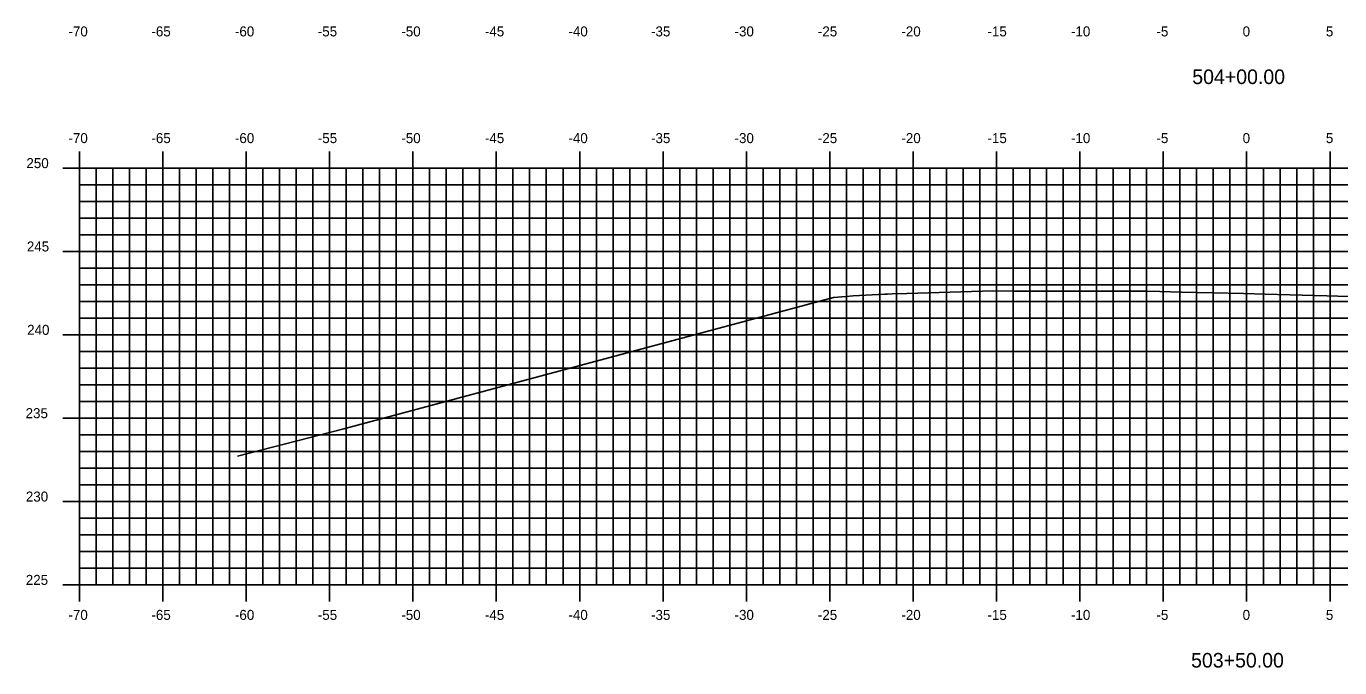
# Model space of a CAD drawing. Extents: x 1170543 to 1177585, y 609599 to 610623.
# Drawn here: x 1171218.6 to 1171297.3, y 610272.8 to 610311.3 of the extents above; entities that cross this region are included whole.
import ezdxf

# ---------------------------------------------------------------- set-up
doc = ezdxf.new("R2010")
doc.units = 0
for name, color, linetype in [('H_V ANNOTATION', 7, 'Continuous'), ('MAJOR', 7, 'Continuous'), ('MINOR', 7, 'Continuous'), ('S_Roadway_Centerline', 7, 'Continuous')]:
    doc.layers.add(name, color=color, linetype=linetype)

msp = doc.modelspace()

# ---------------------------------------------------------------- linework, layer by layer
at = {"layer": 'MAJOR'}
for p, q in [((1171221.741, 610303.803), (1171221.741, 610302.801)), ((1171226.741, 610303.803), (1171226.741, 610302.801)), ((1171231.741, 610303.803), (1171231.741, 610302.801)), ((1171236.741, 610303.803), (1171236.741, 610302.801)), ((1171241.741, 610303.803), (1171241.741, 610302.801)), ((1171246.741, 610303.803), (1171246.741, 610302.801)), ((1171251.741, 610303.803), (1171251.741, 610302.801)), ((1171256.741, 610303.803), (1171256.741, 610302.801)), ((1171261.741, 610303.803), (1171261.741, 610302.801)), ((1171266.741, 610303.803), (1171266.741, 610302.801)), ((1171271.741, 610303.803), (1171271.741, 610302.801)), ((1171276.741, 610303.803), (1171276.741, 610302.801)), ((1171281.741, 610303.803), (1171281.741, 610302.801)), ((1171286.741, 610303.803), (1171286.741, 610302.801)), ((1171291.741, 610303.803), (1171291.741, 610302.801)), ((1171296.741, 610303.803), (1171296.741, 610302.801)), ((1171220.739, 610302.801), (1171221.741, 610302.801)), ((1171221.741, 610302.801), (1171361.741, 610302.801)), ((1171221.741, 610277.801), (1171221.741, 610302.801)), ((1171221.741, 610277.801), (1171221.741, 610302.801)), ((1171221.741, 610302.801), (1171361.741, 610302.801)), ((1171226.741, 610277.801), (1171226.741, 610302.801)), ((1171231.741, 610277.801), (1171231.741, 610302.801)), ((1171236.741, 610277.801), (1171236.741, 610302.801)), ((1171241.741, 610277.801), (1171241.741, 610302.801)), ((1171246.741, 610277.801), (1171246.741, 610302.801)), ((1171251.741, 610277.801), (1171251.741, 610302.801)), ((1171256.741, 610277.801), (1171256.741, 610302.801)), ((1171261.741, 610277.801), (1171261.741, 610302.801)), ((1171266.741, 610277.801), (1171266.741, 610302.801)), ((1171271.741, 610277.801), (1171271.741, 610302.801)), ((1171276.741, 610277.801), (1171276.741, 610302.801)), ((1171281.741, 610277.801), (1171281.741, 610302.801)), ((1171286.741, 610277.801), (1171286.741, 610302.801)), ((1171291.741, 610277.801), (1171291.741, 610302.801)), ((1171296.741, 610277.801), (1171296.741, 610302.801)), ((1171220.739, 610297.801), (1171221.741, 610297.801)), ((1171221.741, 610297.801), (1171361.741, 610297.801)), ((1171220.739, 610292.801), (1171221.741, 610292.801)), ((1171221.741, 610292.801), (1171361.741, 610292.801)), ((1171220.739, 610287.801), (1171221.741, 610287.801)), ((1171221.741, 610287.801), (1171361.741, 610287.801)), ((1171220.739, 610282.801), (1171221.741, 610282.801)), ((1171221.741, 610282.801), (1171361.741, 610282.801)), ((1171220.739, 610277.801), (1171221.741, 610277.801)), ((1171221.741, 610277.801), (1171361.741, 610277.801)), ((1171221.741, 610277.801), (1171361.741, 610277.801)), ((1171221.741, 610276.799), (1171221.741, 610277.801)), ((1171226.741, 610276.799), (1171226.741, 610277.801)), ((1171231.741, 610276.799), (1171231.741, 610277.801)), ((1171236.741, 610276.799), (1171236.741, 610277.801)), ((1171241.741, 610276.799), (1171241.741, 610277.801)), ((1171246.741, 610276.799), (1171246.741, 610277.801)), ((1171251.741, 610276.799), (1171251.741, 610277.801)), ((1171256.741, 610276.799), (1171256.741, 610277.801)), ((1171261.741, 610276.799), (1171261.741, 610277.801)), ((1171266.741, 610276.799), (1171266.741, 610277.801)), ((1171271.741, 610276.799), (1171271.741, 610277.801)), ((1171276.741, 610276.799), (1171276.741, 610277.801)), ((1171281.741, 610276.799), (1171281.741, 610277.801)), ((1171286.741, 610276.799), (1171286.741, 610277.801)), ((1171291.741, 610276.799), (1171291.741, 610277.801)), ((1171296.741, 610276.799), (1171296.741, 610277.801))]:
    msp.add_line(p, q, dxfattribs=at)
at = {"layer": 'MINOR'}
for p, q in [((1171222.741, 610277.801), (1171222.741, 610302.801)), ((1171223.741, 610277.801), (1171223.741, 610302.801)), ((1171224.741, 610277.801), (1171224.741, 610302.801)), ((1171225.741, 610277.801), (1171225.741, 610302.801)), ((1171227.741, 610277.801), (1171227.741, 610302.801)), ((1171228.741, 610277.801), (1171228.741, 610302.801)), ((1171229.741, 610277.801), (1171229.741, 610302.801)), ((1171230.741, 610277.801), (1171230.741, 610302.801)), ((1171232.741, 610277.801), (1171232.741, 610302.801)), ((1171233.741, 610277.801), (1171233.741, 610302.801)), ((1171234.741, 610277.801), (1171234.741, 610302.801)), ((1171235.741, 610277.801), (1171235.741, 610302.801)), ((1171237.741, 610277.801), (1171237.741, 610302.801)), ((1171238.741, 610277.801), (1171238.741, 610302.801)), ((1171239.741, 610277.801), (1171239.741, 610302.801)), ((1171240.741, 610277.801), (1171240.741, 610302.801)), ((1171242.741, 610277.801), (1171242.741, 610302.801)), ((1171243.741, 610277.801), (1171243.741, 610302.801)), ((1171244.741, 610277.801), (1171244.741, 610302.801)), ((1171245.741, 610277.801), (1171245.741, 610302.801)), ((1171247.741, 610277.801), (1171247.741, 610302.801)), ((1171248.741, 610277.801), (1171248.741, 610302.801)), ((1171249.741, 610277.801), (1171249.741, 610302.801)), ((1171250.741, 610277.801), (1171250.741, 610302.801)), ((1171252.741, 610277.801), (1171252.741, 610302.801)), ((1171253.741, 610277.801), (1171253.741, 610302.801)), ((1171254.741, 610277.801), (1171254.741, 610302.801)), ((1171255.741, 610277.801), (1171255.741, 610302.801)), ((1171257.741, 610277.801), (1171257.741, 610302.801)), ((1171258.741, 610277.801), (1171258.741, 610302.801)), ((1171259.741, 610277.801), (1171259.741, 610302.801)), ((1171260.741, 610277.801), (1171260.741, 610302.801)), ((1171262.741, 610277.801), (1171262.741, 610302.801)), ((1171263.741, 610277.801), (1171263.741, 610302.801)), ((1171264.741, 610277.801), (1171264.741, 610302.801)), ((1171265.741, 610277.801), (1171265.741, 610302.801)), ((1171267.741, 610277.801), (1171267.741, 610302.801)), ((1171268.741, 610277.801), (1171268.741, 610302.801)), ((1171269.741, 610277.801), (1171269.741, 610302.801)), ((1171270.741, 610277.801), (1171270.741, 610302.801)), ((1171272.741, 610277.801), (1171272.741, 610302.801)), ((1171273.741, 610277.801), (1171273.741, 610302.801)), ((1171274.741, 610277.801), (1171274.741, 610302.801)), ((1171275.741, 610277.801), (1171275.741, 610302.801)), ((1171277.741, 610277.801), (1171277.741, 610302.801)), ((1171278.741, 610277.801), (1171278.741, 610302.801)), ((1171279.741, 610277.801), (1171279.741, 610302.801)), ((1171280.741, 610277.801), (1171280.741, 610302.801)), ((1171282.741, 610277.801), (1171282.741, 610302.801)), ((1171283.741, 610277.801), (1171283.741, 610302.801)), ((1171284.741, 610277.801), (1171284.741, 610302.801)), ((1171285.741, 610277.801), (1171285.741, 610302.801)), ((1171287.741, 610277.801), (1171287.741, 610302.801)), ((1171288.741, 610277.801), (1171288.741, 610302.801)), ((1171289.741, 610277.801), (1171289.741, 610302.801)), ((1171290.741, 610277.801), (1171290.741, 610302.801)), ((1171292.741, 610277.801), (1171292.741, 610302.801)), ((1171293.741, 610277.801), (1171293.741, 610302.801)), ((1171294.741, 610277.801), (1171294.741, 610302.801)), ((1171295.741, 610277.801), (1171295.741, 610302.801)), ((1171221.741, 610301.801), (1171361.741, 610301.801)), ((1171221.741, 610301.801), (1171222.743, 610301.801)), ((1171221.741, 610300.801), (1171361.741, 610300.801)), ((1171221.741, 610300.801), (1171222.743, 610300.801)), ((1171221.741, 610299.801), (1171361.741, 610299.801)), ((1171221.741, 610299.801), (1171222.743, 610299.801)), ((1171221.741, 610298.801), (1171361.741, 610298.801)), ((1171221.741, 610298.801), (1171222.743, 610298.801)), ((1171221.741, 610296.801), (1171361.741, 610296.801)), ((1171221.741, 610296.801), (1171222.743, 610296.801)), ((1171221.741, 610295.801), (1171361.741, 610295.801)), ((1171221.741, 610295.801), (1171222.743, 610295.801)), ((1171221.741, 610294.801), (1171361.741, 610294.801)), ((1171221.741, 610294.801), (1171222.743, 610294.801)), ((1171221.741, 610293.801), (1171361.741, 610293.801)), ((1171221.741, 610293.801), (1171222.743, 610293.801)), ((1171221.741, 610291.801), (1171361.741, 610291.801)), ((1171221.741, 610291.801), (1171222.743, 610291.801)), ((1171221.741, 610290.801), (1171361.741, 610290.801)), ((1171221.741, 610290.801), (1171222.743, 610290.801)), ((1171221.741, 610289.801), (1171361.741, 610289.801)), ((1171221.741, 610289.801), (1171222.743, 610289.801)), ((1171221.741, 610288.801), (1171361.741, 610288.801)), ((1171221.741, 610288.801), (1171222.743, 610288.801)), ((1171221.741, 610286.801), (1171361.741, 610286.801)), ((1171221.741, 610286.801), (1171222.743, 610286.801)), ((1171221.741, 610285.801), (1171361.741, 610285.801)), ((1171221.741, 610285.801), (1171222.743, 610285.801)), ((1171221.741, 610284.801), (1171361.741, 610284.801)), ((1171221.741, 610284.801), (1171222.743, 610284.801)), ((1171221.741, 610283.801), (1171361.741, 610283.801)), ((1171221.741, 610283.801), (1171222.743, 610283.801)), ((1171221.741, 610281.801), (1171361.741, 610281.801)), ((1171221.741, 610281.801), (1171222.743, 610281.801)), ((1171221.741, 610280.801), (1171361.741, 610280.801)), ((1171221.741, 610280.801), (1171222.743, 610280.801)), ((1171221.741, 610279.801), (1171361.741, 610279.801)), ((1171221.741, 610279.801), (1171222.743, 610279.801)), ((1171221.741, 610278.801), (1171361.741, 610278.801)), ((1171221.741, 610278.801), (1171222.743, 610278.801))]:
    msp.add_line(p, q, dxfattribs=at)
at = {"layer": 'S_Roadway_Centerline'}
msp.add_lwpolyline([(1171231.214, 610285.526), (1171237.601, 610287.157), (1171266.957, 610295.046), (1171267.727, 610295.108), (1171268.145, 610295.131), (1171270.04, 610295.235), (1171270.197, 610295.241), (1171270.475, 610295.253), (1171271.353, 610295.277), (1171276.543, 610295.431), (1171277.816, 610295.425), (1171281.543, 610295.426), (1171282.489, 610295.427), (1171285.349, 610295.421), (1171285.686, 610295.412), (1171286.543, 610295.393), (1171287.837, 610295.369), (1171291.543, 610295.281), (1171292.849, 610295.236), (1171296.543, 610295.138), (1171297.861, 610295.093)], dxfattribs=at)

# ---------------------------------------------------------------- texts
at = {"layer": 'H_V ANNOTATION'}
for s, height, p in [('-70', 0.6, (1171221.082, 610310.701)), ('-65', 0.6, (1171226.058, 610310.701)), ('-60', 0.6, (1171231.066, 610310.701)), ('-55', 0.6, (1171236.037, 610310.701)), ('-50', 0.6, (1171241.045, 610310.701)), ('-45', 0.6, (1171246.058, 610310.701)), ('-40', 0.6, (1171251.066, 610310.701)), ('-35', 0.6, (1171256.021, 610310.701)), ('-30', 0.6, (1171261.029, 610310.701)), ('-25', 0.6, (1171266.026, 610310.701)), ('-20', 0.6, (1171271.034, 610310.701)), ('-15', 0.6, (1171276.198, 610310.701)), ('-10', 0.6, (1171281.206, 610310.701)), ('-5', 0.6, (1171286.331, 610310.701)), ('0', 0.6, (1171291.5, 610310.701)), ('5', 0.6, (1171296.492, 610310.701)), ('504+00.00', 0.875, (1171288.479, 610307.844)), ('-70', 0.6, (1171221.082, 610304.301)), ('-65', 0.6, (1171226.058, 610304.301)), ('-60', 0.6, (1171231.066, 610304.301)), ('-55', 0.6, (1171236.037, 610304.301)), ('-50', 0.6, (1171241.045, 610304.301)), ('-45', 0.6, (1171246.058, 610304.301)), ('-40', 0.6, (1171251.066, 610304.301)), ('-35', 0.6, (1171256.021, 610304.301)), ('-30', 0.6, (1171261.029, 610304.301)), ('-25', 0.6, (1171266.026, 610304.301)), ('-20', 0.6, (1171271.034, 610304.301)), ('-15', 0.6, (1171276.198, 610304.301)), ('-10', 0.6, (1171281.206, 610304.301)), ('-5', 0.6, (1171286.331, 610304.301)), ('0', 0.6, (1171291.5, 610304.301)), ('5', 0.6, (1171296.492, 610304.301)), ('250', 0.6, (1171218.56, 610302.801)), ('245', 0.6, (1171218.587, 610297.801)), ('240', 0.6, (1171218.603, 610292.801)), ('235', 0.6, (1171218.512, 610287.801)), ('230', 0.6, (1171218.528, 610282.801)), ('225', 0.6, (1171218.523, 610277.801)), ('-70', 0.6, (1171221.082, 610275.701)), ('-65', 0.6, (1171226.058, 610275.701)), ('-60', 0.6, (1171231.066, 610275.701)), ('-55', 0.6, (1171236.037, 610275.701)), ('-50', 0.6, (1171241.045, 610275.701)), ('-45', 0.6, (1171246.058, 610275.701)), ('-40', 0.6, (1171251.066, 610275.701)), ('-35', 0.6, (1171256.021, 610275.701)), ('-30', 0.6, (1171261.029, 610275.701)), ('-25', 0.6, (1171266.026, 610275.701)), ('-20', 0.6, (1171271.034, 610275.701)), ('-15', 0.6, (1171276.198, 610275.701)), ('-10', 0.6, (1171281.206, 610275.701)), ('-5', 0.6, (1171286.331, 610275.701)), ('0', 0.6, (1171291.5, 610275.701)), ('5', 0.6, (1171296.492, 610275.701)), ('503+50.00', 0.875, (1171288.409, 610272.844))]:
    msp.add_text(s, height=height, dxfattribs=at).set_placement(p)

doc.saveas('drawing.dxf')
